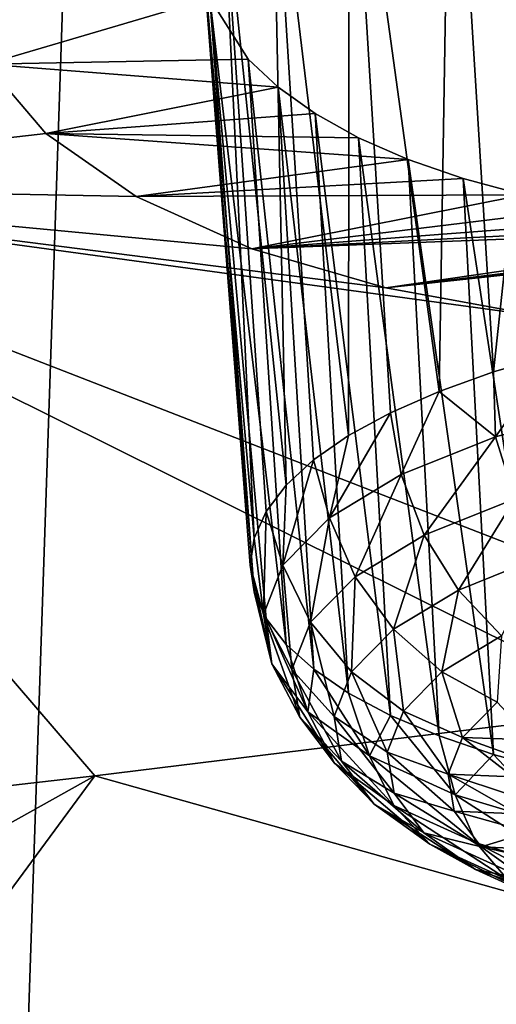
# Model space of a CAD drawing. Header units: metres. Extents: x -90 to 304, y -90 to 74.
# Tile 319 of 570: x 254.281 to 255.208, y 3.079 to 4.993. Entities that reach past the tile are written whole.
import ezdxf

# ---------------------------------------------------------------- set-up
doc = ezdxf.new("R2010")
doc.units = ezdxf.units.M
doc.layers.add('solid_21662050_350', color=7, linetype='CONTINUOUS')

msp = doc.modelspace()

# ---------------------------------------------------------------- linework, layer by layer
at = {"layer": 'solid_21662050_350'}
for points in [[(257.144318, 7.773628, 217.338348), (254.443253, 7.363879, 218.478119), (257.687225, 3.037, 224.12056)], [(254.443253, 7.363879, 218.478119), (251.657394, 7.025534, 219.419571), (254.282822, 2.61114, 225.305161)], [(254.443253, 7.363879, 218.478119), (254.282822, 2.61114, 225.305161), (257.687225, 3.037, 224.12056)], [(251.657394, 7.025534, 219.419571), (250.790009, 2.277417, 226.233841), (254.282822, 2.61114, 225.305161)], [(255.119308, 5.64948, 155.034088), (255.357132, 5.746432, 154.877167), (255.202271, 4.308218, 154.601471)], [(255.357132, 5.746432, 154.877167), (255.318741, 4.342065, 154.513428), (255.202271, 4.308218, 154.601471)], [(254.921631, 5.538, 155.230988), (255.119308, 5.64948, 155.034088), (255.096313, 4.27038, 154.700485)], [(255.119308, 5.64948, 155.034088), (255.202271, 4.308218, 154.601471), (255.096313, 4.27038, 154.700485)], [(254.77153, 5.41623, 155.459915), (254.921631, 5.538, 155.230988), (254.92038, 4.184424, 154.926895)], [(254.921631, 5.538, 155.230988), (255.001999, 4.228964, 154.809341), (254.92038, 4.184424, 154.926895)], [(254.921631, 5.538, 155.230988), (255.096313, 4.27038, 154.700485), (255.001999, 4.228964, 154.809341)], [(254.674347, 5.288654, 155.711929), (254.77153, 5.41623, 155.459915), (254.798645, 4.087956, 155.18277)], [(254.77153, 5.41623, 155.459915), (254.852341, 4.137249, 155.051819), (254.798645, 4.087956, 155.18277)], [(254.77153, 5.41623, 155.459915), (254.92038, 4.184424, 154.926895), (254.852341, 4.137249, 155.051819)], [(254.633408, 5.159793, 155.977661), (254.674347, 5.288654, 155.711929), (254.73642, 3.985191, 155.45694)], [(254.674347, 5.288654, 155.711929), (254.759857, 4.037084, 155.318314), (254.73642, 3.985191, 155.45694)], [(254.674347, 5.288654, 155.711929), (254.798645, 4.087956, 155.18277), (254.759857, 4.037084, 155.318314)], [(254.633408, 5.159793, 155.977661), (254.728592, 3.932845, 155.597153), (254.736435, 3.88062, 155.737411)], [(254.650238, 5.034121, 156.247589), (254.633408, 5.159793, 155.977661), (254.736435, 3.88062, 155.737411)], [(254.633408, 5.159793, 155.977661), (254.73642, 3.985191, 155.45694), (254.728592, 3.932845, 155.597153)], [(254.650238, 5.034121, 156.247589), (254.216003, 4.906271, 156.437622), (254.161179, 5.050646, 156.12059)], [(254.724716, 4.91604, 156.512177), (254.216003, 4.906271, 156.437622), (254.650238, 5.034121, 156.247589)], [(254.650238, 5.034121, 156.247589), (254.759888, 3.829088, 155.87619), (254.798691, 3.778814, 156.011932)], [(254.724716, 4.91604, 156.512177), (254.650238, 5.034121, 156.247589), (254.798691, 3.778814, 156.011932)], [(254.650238, 5.034121, 156.247589), (254.736435, 3.88062, 155.737411), (254.759888, 3.829088, 155.87619)], [(253.440994, 4.668997, 156.803833), (254.216003, 4.906271, 156.437622), (254.33168, 4.771414, 156.745316)], [(254.783112, 4.861239, 156.63942), (254.216003, 4.906271, 156.437622), (254.724716, 4.91604, 156.512177)], [(254.783112, 4.861239, 156.63942), (254.33168, 4.771414, 156.745316), (254.216003, 4.906271, 156.437622)], [(254.724716, 4.91604, 156.512177), (254.798691, 3.778814, 156.011932), (254.852402, 3.730349, 156.143188)], [(254.783112, 4.861239, 156.63942), (254.724716, 4.91604, 156.512177), (254.852402, 3.730349, 156.143188)], [(254.85498, 4.810065, 156.761505), (254.33168, 4.771414, 156.745316), (254.783112, 4.861239, 156.63942)], [(254.783112, 4.861239, 156.63942), (254.852402, 3.730349, 156.143188), (254.920441, 3.684222, 156.268509)], [(254.85498, 4.810065, 156.761505), (254.783112, 4.861239, 156.63942), (254.920441, 3.684222, 156.268509)], [(254.939606, 4.76313, 156.877029), (254.33168, 4.771414, 156.745316), (254.85498, 4.810065, 156.761505)], [(254.85498, 4.810065, 156.761505), (254.920441, 3.684222, 156.268509), (255.002075, 3.640941, 156.386505)], [(254.939606, 4.76313, 156.877029), (254.85498, 4.810065, 156.761505), (255.002075, 3.640941, 156.386505)], [(253.440994, 4.668997, 156.803833), (254.33168, 4.771414, 156.745316), (254.507187, 4.649276, 157.036774)], [(255.036041, 4.720966, 156.984711), (254.507187, 4.649276, 157.036774), (254.33168, 4.771414, 156.745316)], [(255.036041, 4.720966, 156.984711), (254.33168, 4.771414, 156.745316), (254.939606, 4.76313, 156.877029)], [(254.939606, 4.76313, 156.877029), (255.002075, 3.640941, 156.386505), (255.09639, 3.600979, 156.495911)], [(255.036041, 4.720966, 156.984711), (254.939606, 4.76313, 156.877029), (255.09639, 3.600979, 156.495911)], [(255.143372, 4.683977, 157.083557), (254.507187, 4.649276, 157.036774), (255.036041, 4.720966, 156.984711)], [(255.036041, 4.720966, 156.984711), (255.09639, 3.600979, 156.495911), (255.202377, 3.564773, 156.595505)], [(255.143372, 4.683977, 157.083557), (255.036041, 4.720966, 156.984711), (255.202377, 3.564773, 156.595505)], [(253.440994, 4.668997, 156.803833), (255.912979, 3.709062, 159.28743), (255.485855, 3.65358, 159.322296)], [(253.440994, 4.668997, 156.803833), (255.30481, 4.414885, 157.682999), (255.912979, 3.709062, 159.28743)], [(253.440994, 4.668997, 156.803833), (255.485855, 3.65358, 159.322296), (254.426804, 3.523521, 159.403275)], [(253.440994, 4.668997, 156.803833), (254.426804, 3.523521, 159.403275), (253.65744, 3.435601, 159.457428)], [(253.440994, 4.668997, 156.803833), (254.992554, 4.471318, 157.504272), (255.30481, 4.414885, 157.682999)], [(253.440994, 4.668997, 156.803833), (254.732101, 4.547666, 157.293823), (254.992554, 4.471318, 157.504272)], [(253.440994, 4.668997, 156.803833), (254.507187, 4.649276, 157.036774), (254.732101, 4.547666, 157.293823)], [(255.143372, 4.683977, 157.083557), (255.260559, 4.652541, 157.172638), (254.507187, 4.649276, 157.036774)], [(255.143372, 4.683977, 157.083557), (255.318848, 3.532722, 156.684219), (255.260559, 4.652541, 157.172638)], [(255.143372, 4.683977, 157.083557), (255.202377, 3.564773, 156.595505), (255.318848, 3.532722, 156.684219)], [(255.260559, 4.652541, 157.172638), (254.732101, 4.547666, 157.293823), (254.507187, 4.649276, 157.036774)], [(255.385559, 4.62714, 157.250565), (254.732101, 4.547666, 157.293823), (255.260559, 4.652541, 157.172638)], [(255.51799, 4.607791, 157.317322), (254.732101, 4.547666, 157.293823), (255.385559, 4.62714, 157.250565)], [(255.656586, 4.594705, 157.372223), (254.732101, 4.547666, 157.293823), (255.51799, 4.607791, 157.317322)], [(255.80011, 4.58803, 157.41478), (254.732101, 4.547666, 157.293823), (255.656586, 4.594705, 157.372223)], [(256.246155, 4.607112, 157.464661), (255.30481, 4.414885, 157.682999), (254.992554, 4.471318, 157.504272)], [(256.246155, 4.607112, 157.464661), (254.992554, 4.471318, 157.504272), (256.096283, 4.594237, 157.461243)], [(256.096283, 4.594237, 157.461243), (254.992554, 4.471318, 157.504272), (255.947128, 4.587865, 157.44455)], [(255.80011, 4.58803, 157.41478), (254.992554, 4.471318, 157.504272), (254.732101, 4.547666, 157.293823)], [(255.947128, 4.587865, 157.44455), (254.992554, 4.471318, 157.504272), (255.80011, 4.58803, 157.41478)], [(255.205811, 4.182122, 154.586838), (255.202271, 4.308218, 154.601471), (255.318741, 4.342065, 154.513428)], [(255.425827, 4.242003, 154.431396), (255.205811, 4.182122, 154.586838), (255.318741, 4.342065, 154.513428)], [(255.205811, 4.182122, 154.586838), (255.096313, 4.27038, 154.700485), (255.202271, 4.308218, 154.601471)], [(255.022522, 4.108645, 154.779617), (255.001999, 4.228964, 154.809341), (255.096313, 4.27038, 154.700485)], [(255.205811, 4.182122, 154.586838), (255.022522, 4.108645, 154.779617), (255.096313, 4.27038, 154.700485)], [(254.882996, 4.024398, 155.002304), (254.92038, 4.184424, 154.926895), (255.001999, 4.228964, 154.809341)], [(255.022522, 4.108645, 154.779617), (254.882996, 4.024398, 155.002304), (255.001999, 4.228964, 154.809341)], [(255.243683, 4.061707, 154.584595), (255.205811, 4.182122, 154.586838), (255.425827, 4.242003, 154.431396)], [(254.882996, 4.024398, 155.002304), (254.852341, 4.137249, 155.051819), (254.92038, 4.184424, 154.926895)], [(255.06749, 3.991071, 154.769913), (255.022522, 4.108645, 154.779617), (255.205811, 4.182122, 154.586838)], [(255.06749, 3.991071, 154.769913), (255.205811, 4.182122, 154.586838), (255.243683, 4.061707, 154.584595)], [(254.792587, 3.932617, 155.246353), (254.798645, 4.087956, 155.18277), (254.852341, 4.137249, 155.051819)], [(254.882996, 4.024398, 155.002304), (254.792587, 3.932617, 155.246353), (254.852341, 4.137249, 155.051819)], [(254.93335, 3.910081, 154.983994), (254.882996, 4.024398, 155.002304), (255.022522, 4.108645, 154.779617)], [(254.93335, 3.910081, 154.983994), (255.022522, 4.108645, 154.779617), (255.06749, 3.991071, 154.769913)], [(254.792587, 3.932617, 155.246353), (254.759857, 4.037084, 155.318314), (254.798645, 4.087956, 155.18277)], [(255.06749, 3.991071, 154.769913), (255.243683, 4.061707, 154.584595), (255.133987, 3.884338, 154.781067)], [(255.243683, 4.061707, 154.584595), (255.299622, 3.950734, 154.606888), (255.133987, 3.884338, 154.781067)], [(254.754791, 3.836829, 155.50238), (254.73642, 3.985191, 155.45694), (254.759857, 4.037084, 155.318314)], [(254.792587, 3.932617, 155.246353), (254.754791, 3.836829, 155.50238), (254.759857, 4.037084, 155.318314)], [(254.846451, 3.821849, 155.218613), (254.792587, 3.932617, 155.246353), (254.882996, 4.024398, 155.002304)], [(254.846451, 3.821849, 155.218613), (254.882996, 4.024398, 155.002304), (254.93335, 3.910081, 154.983994)], [(254.754791, 3.836829, 155.50238), (254.728592, 3.932845, 155.597153), (254.73642, 3.985191, 155.45694)], [(254.93335, 3.910081, 154.983994), (255.06749, 3.991071, 154.769913), (255.007904, 3.808209, 154.9823)], [(255.06749, 3.991071, 154.769913), (255.133987, 3.884338, 154.781067), (255.007904, 3.808209, 154.9823)], [(255.133987, 3.884338, 154.781067), (255.299622, 3.950734, 154.606888), (255.217804, 3.795249, 154.812378)], [(254.771057, 3.740716, 155.760544), (254.736435, 3.88062, 155.737411), (254.728592, 3.932845, 155.597153)], [(254.754791, 3.836829, 155.50238), (254.771057, 3.740716, 155.760544), (254.728592, 3.932845, 155.597153)], [(254.81012, 3.729765, 155.464737), (254.754791, 3.836829, 155.50238), (254.792587, 3.932617, 155.246353)], [(254.81012, 3.729765, 155.464737), (254.792587, 3.932617, 155.246353), (254.846451, 3.821849, 155.218613)], [(254.846451, 3.821849, 155.218613), (254.93335, 3.910081, 154.983994), (254.926224, 3.725272, 155.202835)], [(254.93335, 3.910081, 154.983994), (255.007904, 3.808209, 154.9823), (254.926224, 3.725272, 155.202835)], [(255.007904, 3.808209, 154.9823), (255.133987, 3.884338, 154.781067), (255.101913, 3.725276, 154.99733)], [(255.133987, 3.884338, 154.781067), (255.217804, 3.795249, 154.812378), (255.101913, 3.725276, 154.99733)], [(254.771057, 3.740716, 155.760544), (254.759888, 3.829088, 155.87619), (254.736435, 3.88062, 155.737411)], [(254.825745, 3.637368, 155.712921), (254.771057, 3.740716, 155.760544), (254.754791, 3.836829, 155.50238)], [(254.825745, 3.637368, 155.712921), (254.754791, 3.836829, 155.50238), (254.81012, 3.729765, 155.464737)], [(254.840744, 3.647972, 156.010941), (254.798691, 3.778814, 156.011932), (254.759888, 3.829088, 155.87619)], [(254.771057, 3.740716, 155.760544), (254.840744, 3.647972, 156.010941), (254.759888, 3.829088, 155.87619)], [(254.81012, 3.729765, 155.464737), (254.846451, 3.821849, 155.218613), (254.892075, 3.638715, 155.434189)], [(254.846451, 3.821849, 155.218613), (254.926224, 3.725272, 155.202835), (254.892075, 3.638715, 155.434189)], [(254.926224, 3.725272, 155.202835), (255.007904, 3.808209, 154.9823), (255.026825, 3.649044, 155.200027)], [(255.007904, 3.808209, 154.9823), (255.101913, 3.725276, 154.99733), (255.026825, 3.649044, 155.200027)], [(255.101913, 3.725276, 154.99733), (255.217804, 3.795249, 154.812378), (255.209351, 3.666569, 155.028122)], [(254.840744, 3.647972, 156.010941), (254.852402, 3.730349, 156.143188), (254.798691, 3.778814, 156.011932)], [(254.892746, 3.548209, 155.953629), (254.840744, 3.647972, 156.010941), (254.771057, 3.740716, 155.760544)], [(254.892746, 3.548209, 155.953629), (254.771057, 3.740716, 155.760544), (254.825745, 3.637368, 155.712921)], [(254.81012, 3.729765, 155.464737), (254.892075, 3.638715, 155.434189), (254.906754, 3.551864, 155.66748)], [(254.825745, 3.637368, 155.712921), (254.81012, 3.729765, 155.464737), (254.906754, 3.551864, 155.66748)], [(254.840744, 3.647972, 156.010941), (254.961182, 3.562159, 156.243927), (254.852402, 3.730349, 156.143188)], [(254.961182, 3.562159, 156.243927), (254.920441, 3.684222, 156.268509), (254.852402, 3.730349, 156.143188)], [(254.892075, 3.638715, 155.434189), (254.926224, 3.725272, 155.202835), (254.995438, 3.569485, 155.412674)], [(254.926224, 3.725272, 155.202835), (255.026825, 3.649044, 155.200027), (254.995438, 3.569485, 155.412674)], [(255.026825, 3.649044, 155.200027), (255.101913, 3.725276, 154.99733), (255.141846, 3.598026, 155.210373)], [(255.101913, 3.725276, 154.99733), (255.209351, 3.666569, 155.028122), (255.141846, 3.598026, 155.210373)], [(254.961182, 3.562159, 156.243927), (255.002075, 3.640941, 156.386505), (254.920441, 3.684222, 156.268509)], [(255.141846, 3.598026, 155.210373), (255.209351, 3.666569, 155.028122), (255.277359, 3.593099, 155.186249)], [(255.857269, 3.121908, 160.523758), (254.426804, 3.523521, 159.403275), (255.485855, 3.65358, 159.322296)], [(254.825745, 3.637368, 155.712921), (254.906754, 3.551864, 155.66748), (254.969727, 3.468056, 155.893738)], [(254.892746, 3.548209, 155.953629), (254.825745, 3.637368, 155.712921), (254.969727, 3.468056, 155.893738)], [(255.008514, 3.465714, 156.177612), (254.961182, 3.562159, 156.243927), (254.840744, 3.647972, 156.010941)], [(255.008514, 3.465714, 156.177612), (254.840744, 3.647972, 156.010941), (254.892746, 3.548209, 155.953629)], [(254.892075, 3.638715, 155.434189), (254.995438, 3.569485, 155.412674), (255.008942, 3.489656, 155.627106)], [(254.906754, 3.551864, 155.66748), (254.892075, 3.638715, 155.434189), (255.008942, 3.489656, 155.627106)], [(254.961182, 3.562159, 156.243927), (255.127747, 3.486577, 156.450562), (255.002075, 3.640941, 156.386505)], [(254.995438, 3.569485, 155.412674), (255.026825, 3.649044, 155.200027), (255.113617, 3.52649, 155.401581)], [(255.127747, 3.486577, 156.450562), (255.09639, 3.600979, 156.495911), (255.002075, 3.640941, 156.386505)], [(255.026825, 3.649044, 155.200027), (255.141846, 3.598026, 155.210373), (255.113617, 3.52649, 155.401581)], [(255.127747, 3.486577, 156.450562), (255.202377, 3.564773, 156.595505), (255.09639, 3.600979, 156.495911)], [(255.113617, 3.52649, 155.401581), (255.141846, 3.598026, 155.210373), (255.240341, 3.52154, 155.377304)], [(255.141846, 3.598026, 155.210373), (255.253128, 3.557639, 155.280777), (255.240341, 3.52154, 155.377304)], [(255.141846, 3.598026, 155.210373), (255.277359, 3.593099, 155.186249), (255.253128, 3.557639, 155.280777)], [(255.16864, 3.393054, 156.376266), (255.127747, 3.486577, 156.450562), (254.961182, 3.562159, 156.243927)], [(255.16864, 3.393054, 156.376266), (254.961182, 3.562159, 156.243927), (255.008514, 3.465714, 156.177612)], [(254.995438, 3.569485, 155.412674), (255.113617, 3.52649, 155.401581), (255.125763, 3.454711, 155.594391)], [(255.008942, 3.489656, 155.627106), (254.995438, 3.569485, 155.412674), (255.125763, 3.454711, 155.594391)], [(255.127747, 3.486577, 156.450562), (255.33403, 3.424129, 156.62291), (255.202377, 3.564773, 156.595505)], [(255.33403, 3.424129, 156.62291), (255.318848, 3.532722, 156.684219), (255.202377, 3.564773, 156.595505)], [(254.892746, 3.548209, 155.953629), (254.969727, 3.468056, 155.893738), (255.078568, 3.390513, 156.104279)], [(255.008514, 3.465714, 156.177612), (254.892746, 3.548209, 155.953629), (255.078568, 3.390513, 156.104279)], [(254.906754, 3.551864, 155.66748), (255.008942, 3.489656, 155.627106), (255.066818, 3.412624, 155.835083)], [(254.969727, 3.468056, 155.893738), (254.906754, 3.551864, 155.66748), (255.066818, 3.412624, 155.835083)], [(251.936447, 2.132644, 161.998978), (253.65744, 3.435601, 159.457428), (254.426804, 3.523521, 159.403275)], [(253.149857, 1.791353, 162.946945), (251.936447, 2.132644, 161.998978), (254.426804, 3.523521, 159.403275)], [(253.149857, 1.791353, 162.946945), (254.426804, 3.523521, 159.403275), (255.857269, 3.121908, 160.523758)], [(255.113617, 3.52649, 155.401581), (255.239182, 3.485258, 155.474594), (255.249664, 3.449247, 155.571426)], [(255.125763, 3.454711, 155.594391), (255.113617, 3.52649, 155.401581), (255.249664, 3.449247, 155.571426)], [(255.113617, 3.52649, 155.401581), (255.240341, 3.52154, 155.377304), (255.239182, 3.485258, 155.474594)], [(255.008942, 3.489656, 155.627106), (255.125763, 3.454711, 155.594391), (255.177811, 3.385448, 155.781387)], [(255.066818, 3.412624, 155.835083), (255.008942, 3.489656, 155.627106), (255.177811, 3.385448, 155.781387)], [(255.127747, 3.486577, 156.450562), (255.366959, 3.33302, 156.541946), (255.33403, 3.424129, 156.62291)], [(255.16864, 3.393054, 156.376266), (255.366959, 3.33302, 156.541946), (255.127747, 3.486577, 156.450562)], [(254.969727, 3.468056, 155.893738), (255.066818, 3.412624, 155.835083), (255.166855, 3.341351, 156.028595)], [(255.078568, 3.390513, 156.104279), (254.969727, 3.468056, 155.893738), (255.166855, 3.341351, 156.028595)], [(255.008514, 3.465714, 156.177612), (255.078568, 3.390513, 156.104279), (255.22908, 3.322214, 156.291016)], [(255.16864, 3.393054, 156.376266), (255.008514, 3.465714, 156.177612), (255.22908, 3.322214, 156.291016)], [(255.125763, 3.454711, 155.594391), (255.249664, 3.449247, 155.571426), (255.271637, 3.413962, 155.66658)], [(255.177811, 3.385448, 155.781387), (255.125763, 3.454711, 155.594391), (255.271637, 3.413962, 155.66658)], [(255.066818, 3.412624, 155.835083), (255.177811, 3.385448, 155.781387), (255.267746, 3.321361, 155.955399)], [(255.166855, 3.341351, 156.028595), (255.066818, 3.412624, 155.835083), (255.267746, 3.321361, 155.955399)], [(255.177811, 3.385448, 155.781387), (255.271637, 3.413962, 155.66658), (255.304825, 3.379845, 155.758865)], [(255.078568, 3.390513, 156.104279), (255.166855, 3.341351, 156.028595), (255.305191, 3.278573, 156.200226)], [(255.22908, 3.322214, 156.291016), (255.078568, 3.390513, 156.104279), (255.305191, 3.278573, 156.200226)], [(255.16864, 3.393054, 156.376266), (255.415482, 3.265784, 156.446747), (255.366959, 3.33302, 156.541946)], [(255.16864, 3.393054, 156.376266), (255.22908, 3.322214, 156.291016), (255.415482, 3.265784, 156.446747)], [(255.177811, 3.385448, 155.781387), (255.304825, 3.379845, 155.758865), (255.348831, 3.347326, 155.847122)], [(255.267746, 3.321361, 155.955399), (255.177811, 3.385448, 155.781387), (255.348831, 3.347326, 155.847122)], [(255.166855, 3.341351, 156.028595), (255.267746, 3.321361, 155.955399), (255.392151, 3.264915, 156.109711)], [(255.305191, 3.278573, 156.200226), (255.166855, 3.341351, 156.028595), (255.392151, 3.264915, 156.109711)], [(254.278549, 1.418198, 163.983429), (253.149857, 1.791353, 162.946945), (255.857269, 3.121908, 160.523758)], [(254.278549, 1.418198, 163.983429), (255.857269, 3.121908, 160.523758), (257.192047, 2.673751, 161.76857)]]:
    msp.add_3dface(points, dxfattribs=at)

doc.saveas('drawing.dxf')
